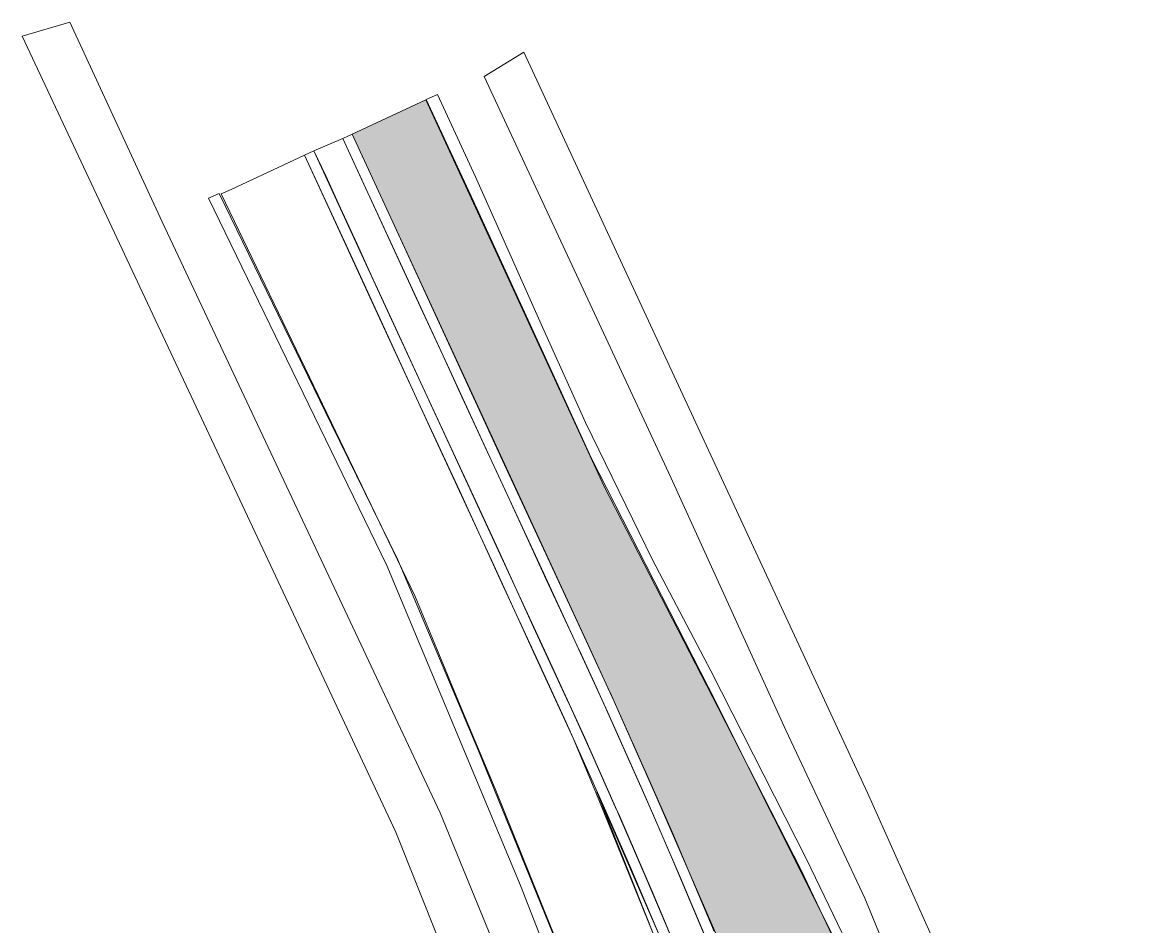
# Model space of a CAD drawing. Extents: x 2356431 to 2371438, y 6972864 to 6982525.
# Drawn here: x 2358031.07 to 2358069.9, y 6974736.82 to 6974768.36 of the extents above; entities that cross this region are included whole.
import ezdxf

# ---------------------------------------------------------------- set-up
doc = ezdxf.new("R2010")
doc.units = 0
doc.header["$LTSCALE"] = 5.6
for name, color, linetype, lineweight in [('10', 7, 'Continuous', 13), ('12', 7, 'Continuous', 13), ('14', 7, 'Continuous', 13), ('9', 7, 'Continuous', 13)]:
    doc.layers.add(name, color=color, linetype=linetype, lineweight=lineweight)

msp = doc.modelspace()

# ---------------------------------------------------------------- hatches: boundary and pattern name
at = {"layer": '10'}
msp.add_hatch(color=256, dxfattribs=at).paths.add_polyline_path([(2358042.579, 6974764.451), (2358045.157, 6974765.655), (2358051.375, 6974752.152), (2358055.353, 6974744.423), (2358058.256, 6974738.762), (2358061.204, 6974732.556), (2358060.608, 6974732.34), (2358060.097, 6974732.518), (2358060.262, 6974732.082), (2358057.678, 6974731.166), (2358056.513, 6974733.896), (2358055.714, 6974735.627), (2358055.229, 6974736.656), (2358053.253, 6974741.204), (2358053.086, 6974741.574), (2358051.629, 6974744.861), (2358051.506, 6974745.119), (2358050.953, 6974746.344), (2358048.545, 6974751.556)])

# ---------------------------------------------------------------- linework, layer by layer
for points in [[(2358042.579, 6974764.451), (2358045.157, 6974765.655), (2358051.375, 6974752.152), (2358055.353, 6974744.423), (2358058.256, 6974738.762), (2358061.204, 6974732.556), (2358060.608, 6974732.34), (2358060.097, 6974732.518), (2358060.262, 6974732.082), (2358057.678, 6974731.166), (2358056.513, 6974733.896), (2358055.714, 6974735.627), (2358055.229, 6974736.656), (2358053.253, 6974741.204), (2358053.086, 6974741.574), (2358051.629, 6974744.861), (2358051.506, 6974745.119), (2358050.953, 6974746.344), (2358048.545, 6974751.556)], [(2358037.565, 6974762.219), (2358043.79, 6974749.393), (2358048.453, 6974738.223), (2358053.988, 6974724.043), (2358055.736, 6974719.221), (2358058.342, 6974711.475), (2358060.452, 6974704.649), (2358061.44, 6974701.212), (2358063.487, 6974693.439), (2358064.252, 6974690.36), (2358065.861, 6974683.287), (2358066.293, 6974683.39), (2358065.519, 6974686.931), (2358062.461, 6974699.204), (2358059.663, 6974708.791), (2358057.067, 6974716.703), (2358054.167, 6974724.824), (2358050.527, 6974734.228), (2358046.987, 6974742.921), (2358044.177, 6974749.588), (2358041.856, 6974754.315), (2358037.937, 6974762.387)], [(2358051.12, 6974741.498), (2358055.176, 6974731.31), (2358057.373, 6974725.56), (2358059.509, 6974719.761), (2358060.786, 6974715.885), (2358064.538, 6974703.765), (2358065.763, 6974699.327), (2358067.833, 6974691.479), (2358069.491, 6974684.093), (2358069.899, 6974684.174), (2358068.96, 6974688.394), (2358068.793, 6974688.432), (2358067.363, 6974694.439), (2358065.848, 6974700.136), (2358064.101, 6974706.362), (2358062.967, 6974710.128), (2358062.135, 6974712.672), (2358059.279, 6974721.153), (2358056.768, 6974727.843), (2358055.275, 6974731.672), (2358053.433, 6974736.176)]]:
    msp.add_lwpolyline(points, close=True, dxfattribs=at)
for points in [[(2358059.555, 6974736.081), (2358055.025, 6974745.137), (2358050.922, 6974753.158), (2358049.583, 6974756.085), (2358046.731, 6974762.289), (2358045.169, 6974765.67), (2358045.558, 6974765.845), (2358046.891, 6974762.963), (2358049.224, 6974757.716), (2358050.727, 6974754.389), (2358053.066, 6974749.595), (2358055.1, 6974745.721), (2358058.446, 6974739.141), (2358060.924, 6974733.997)], [(2358053.654, 6974735.144), (2358052.576, 6974737.798), (2358051.093, 6974741.473), (2358050.302, 6974743.366), (2358048.929, 6974746.349), (2358047.53, 6974749.403), (2358045.357, 6974754.098), (2358042.608, 6974760.074), (2358040.918, 6974763.727), (2358038.362, 6974762.523), (2358038.014, 6974762.371), (2358044.784, 6974748.313), (2358046.435, 6974744.305), (2358047.578, 6974741.603), (2358049.455, 6974736.918), (2358050.853, 6974733.476)]]:
    msp.add_lwpolyline(points, dxfattribs=at)
at = {"layer": '12'}
for points in [[(2358054.92, 6974736.414), (2358054.041, 6974738.492), (2358052.802, 6974741.367), (2358051.51, 6974744.258), (2358050.216, 6974747.064), (2358049.13, 6974749.422), (2358047.461, 6974753.031), (2358045.91, 6974756.391), (2358044.817, 6974758.738), (2358043.589, 6974761.393), (2358042.251, 6974764.301), (2358042.579, 6974764.451), (2358043.93, 6974761.53), (2358045.211, 6974758.751), (2358046.409, 6974756.145), (2358047.905, 6974752.909), (2358049.343, 6974749.798), (2358050.543, 6974747.22), (2358051.729, 6974744.646), (2358053.015, 6974741.752), (2358053.799, 6974739.978), (2358055.222, 6974736.618)], [(2358053.941, 6974735.906), (2358052.815, 6974738.56), (2358051.728, 6974741.057), (2358050.699, 6974743.383), (2358049.362, 6974746.292), (2358048.107, 6974749), (2358046.828, 6974751.775), (2358045.761, 6974754.09), (2358044.897, 6974755.949), (2358043.886, 6974758.131), (2358042.777, 6974760.531), (2358041.245, 6974763.877), (2358040.918, 6974763.727), (2358042.338, 6974760.634), (2358043.538, 6974758.036), (2358045.187, 6974754.456), (2358046.323, 6974752.012), (2358047.812, 6974748.784), (2358049.08, 6974746.041), (2358050.056, 6974743.911), (2358051.389, 6974740.925), (2358052.271, 6974738.908), (2358053.587, 6974735.815)]]:
    msp.add_lwpolyline(points, dxfattribs=at)
at = {"layer": '14'}
msp.add_lwpolyline([(2358054.172, 6974735.344), (2358053.363, 6974737.266), (2358053.049, 6974738.01), (2358051.921, 6974740.628), (2358051.768, 6974740.965), (2358050.909, 6974742.894), (2358050.188, 6974744.487), (2358050.069, 6974744.75), (2358049.484, 6974746.01), (2358048.917, 6974747.241), (2358048.379, 6974748.414), (2358047.746, 6974749.806), (2358047.533, 6974750.256), (2358046.595, 6974752.296), (2358046.41, 6974752.686), (2358046.037, 6974753.492), (2358045.05, 6974755.621), (2358044.036, 6974757.824), (2358043.248, 6974759.534), (2358042.752, 6974760.612), (2358042.171, 6974761.874), (2358041.658, 6974762.996), (2358041.245, 6974763.877), (2358042.251, 6974764.301), (2358042.894, 6974762.906), (2358043.347, 6974761.932), (2358044.264, 6974759.945), (2358045.758, 6974756.717), (2358046.413, 6974755.287), (2358046.809, 6974754.433), (2358047.228, 6974753.527), (2358047.935, 6974752.005), (2358048.246, 6974751.311), (2358048.473, 6974750.843), (2358049.358, 6974748.911), (2358050.438, 6974746.587), (2358050.516, 6974746.426), (2358051.039, 6974745.289), (2358051.413, 6974744.46), (2358052.813, 6974741.329), (2358052.849, 6974741.244), (2358053.079, 6974740.723), (2358053.837, 6974738.966), (2358055.376, 6974735.3)], dxfattribs=at)
at = {"layer": '9'}
msp.add_lwpolyline([(2358064.735, 6974670.178), (2358063.175, 6974678.303), (2358061.283, 6974686.461), (2358059.013, 6974696.067), (2358056.456, 6974705.054), (2358051.98, 6974719.069), (2358047.914, 6974730.546), (2358044.101, 6974740.085), (2358034.464, 6974760.639), (2358031.066, 6974767.875), (2358032.729, 6974768.363), (2358035.946, 6974761.396), (2358045.649, 6974740.762), (2358047.945, 6974735.167), (2358051.271, 6974726.547), (2358054.231, 6974717.941), (2358056.932, 6974709.312), (2358059.999, 6974698.888), (2358063.922, 6974683.026), (2358066.054, 6974672.49)], dxfattribs=at)
msp.add_lwpolyline([(2358069.57, 6974719.533), (2358068.48, 6974722.261), (2358067.037, 6974726.28), (2358065.03, 6974731.441), (2358063.342, 6974735.272), (2358060.57, 6974741.46), (2358048.58, 6974767.32), (2358047.188, 6974766.469), (2358053.717, 6974752.448), (2358057.721, 6974743.651), (2358060.482, 6974737.781), (2358061.741, 6974734.684), (2358063.401, 6974730.772), (2358065.249, 6974726.48), (2358066.553, 6974722.906), (2358068.04, 6974718.99)], close=True, dxfattribs=at)

doc.saveas('drawing.dxf')
